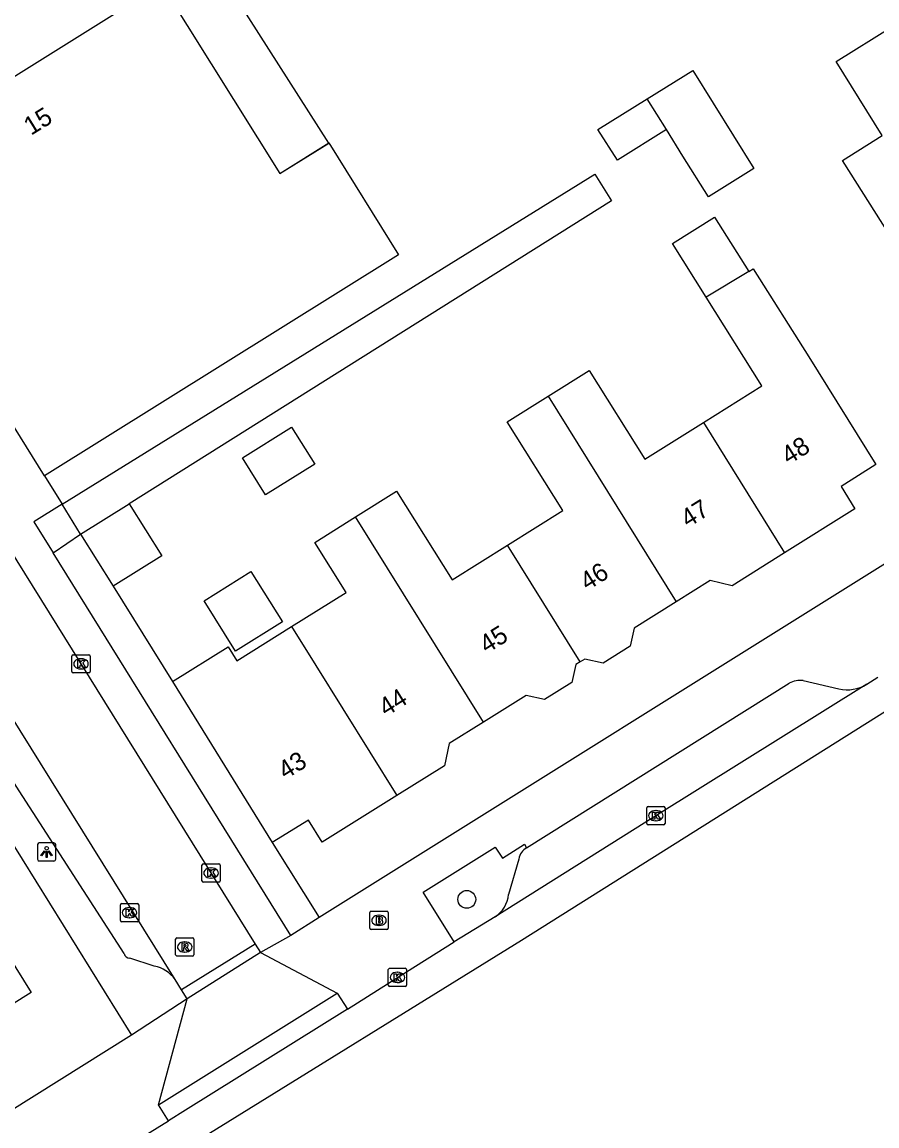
# Model space of a CAD drawing. Extents: x 159353 to 160616, y 385893 to 387321.
# Drawn here: x 159779.8 to 159826.8, y 385966.7 to 386027.3 of the extents above; entities that cross this region are included whole.
import ezdxf

# ---------------------------------------------------------------- set-up
doc = ezdxf.new("R2010")
doc.units = 0
for name, color, linetype in [('IMGEO_Boom', 7, 'Continuous'), ('IMGEO_Brandkraan', 7, 'Continuous'), ('IMGEO_Fietspad_open', 7, 'Continuous'), ('IMGEO_Groenvoorziening', 7, 'Continuous'), ('IMGEO_Kolk', 7, 'Continuous'), ('IMGEO_Lichtpunt', 7, 'Continuous'), ('IMGEO_Muur', 7, 'Continuous'), ('IMGEO_Pand', 7, 'Continuous'), ('IMGEO_Pand_nummerreeks', 7, 'Continuous'), ('IMGEO_Pand_overbouw', 7, 'Continuous'), ('IMGEO_Parkeervlak_open', 7, 'Continuous'), ('IMGEO_Rijbaan_lokaal_open', 7, 'Continuous'), ('IMGEO_Rijbaan_regionaal_gesloten', 7, 'Continuous'), ('IMGEO_Rioolput', 7, 'Continuous'), ('IMGEO_Voetpad_open', 7, 'Continuous')]:
    doc.layers.add(name, color=color, linetype=linetype)

msp = doc.modelspace()

# ---------------------------------------------------------------- linework, layer by layer
at = {"layer": 'IMGEO_Boom'}
msp.add_circle((159804.27, 385979.138), 0.489, dxfattribs=at)
at = {"layer": 'IMGEO_Brandkraan'}
for p, q in [((159798.949, 385977.559), (159798.949, 385978.411)), ((159799.024, 385978.485), (159799.876, 385978.485)), ((159799.437, 385978.265), (159799.462, 385978.265)), ((159799.95, 385978.411), (159799.95, 385977.559)), ((159799.876, 385977.485), (159799.024, 385977.485)), ((159799.46, 385977.705), (159799.435, 385977.705))]:
    msp.add_line(p, q, dxfattribs=at)
for points in [[(159798.949, 385977.559), (159798.949, 385978.411)], [(159799.024, 385978.485), (159799.876, 385978.485)], [(159799.297, 385978.185), (159799.297, 385977.785), (159799.51, 385977.785)], [(159799.528, 385978.185), (159799.297, 385978.185)], [(159799.476, 385978.104), (159799.422, 385978.104), (159799.422, 385978.028)], [(159799.422, 385978.028), (159799.475, 385978.028)], [(159799.484, 385977.952), (159799.422, 385977.952), (159799.422, 385977.871)], [(159799.95, 385978.411), (159799.95, 385977.559)], [(159799.876, 385977.485), (159799.024, 385977.485)], [(159799.422, 385977.871), (159799.484, 385977.871)]]:
    msp.add_lwpolyline(points, dxfattribs=at)
for centre, radius, start, end in [((159799.026, 385978.409), 0.0765, 91.55205, 178.44795), ((159799.026, 385978.409), 0.0765, 91.55205, 178.44795), ((159799.477, 385978.066), 0.0379, 267.82845, 90.93552), ((159799.485, 385977.911), 0.0404, 269.87594, 90.50774), ((159799.532, 385978.04), 0.145, 59.4692, 91.53667), ((159799.557, 385978.087), 0.0922, 285.51372, 58.15012), ((159799.562, 385977.895), 0.105, 301.31148, 78.98903), ((159799.874, 385978.409), 0.0765, 1.55205, 88.44795), ((159799.874, 385978.409), 0.0765, 1.55205, 88.44795), ((159799.026, 385977.561), 0.0765, 181.55205, 268.44795), ((159799.026, 385977.561), 0.0765, 181.55205, 268.44795), ((159799.516, 385978.036), 0.251, 268.66757, 293.53466), ((159799.874, 385977.561), 0.0765, 271.55205, 358.44795), ((159799.874, 385977.561), 0.0765, 271.55205, 358.44795)]:
    msp.add_arc(centre, radius, start, end, dxfattribs=at)
for centre, major_axis, ratio, start_param, end_param in [((159799.436, 385977.985), (-0.387, 0.002), 0.722429, 4.712389, 7.853982), ((159799.461, 385977.985), (-0.39, 0.002), 0.717154, 1.570796, 4.712389)]:
    msp.add_ellipse(centre, major_axis=major_axis, ratio=ratio, start_param=start_param, end_param=end_param, dxfattribs=at)
at = {"layer": 'IMGEO_Fietspad_open'}
for points in [[(159826.23, 385990.945), (159826.846, 385991.331)], [(159826.23, 385990.945), (159814.656, 385983.733), (159805.827, 385978.178)], [(159805.827, 385978.178), (159803.584, 385976.806)], [(159797.711, 385973.111), (159800.461, 385974.853), (159803.584, 385976.806)], [(159797.711, 385973.111), (159788.825, 385967.561), (159787.886, 385966.974)], [(159786.554, 385966.152), (159786.644, 385966.207), (159787.886, 385966.974)]]:
    msp.add_lwpolyline(points, dxfattribs=at)
at = {"layer": 'IMGEO_Groenvoorziening'}
for points in [[(159784.847, 385996.333), (159788.109, 385991.097)], [(159793.585, 385982.265), (159796.167, 385978.135)]]:
    msp.add_lwpolyline(points, dxfattribs=at)
at = {"layer": 'IMGEO_Kolk'}
for p, q in [((159782.584, 385991.645), (159782.584, 385992.497)), ((159782.659, 385992.571), (159783.511, 385992.571)), ((159783.585, 385992.497), (159783.585, 385991.645)), ((159783.072, 385992.351), (159783.097, 385992.351)), ((159783.511, 385991.571), (159782.659, 385991.571)), ((159783.095, 385991.791), (159783.07, 385991.791)), ((159814.154, 385983.308), (159814.154, 385984.16)), ((159814.229, 385984.234), (159815.081, 385984.234)), ((159814.642, 385984.014), (159814.667, 385984.014)), ((159815.155, 385984.16), (159815.155, 385983.308)), ((159814.665, 385983.454), (159814.64, 385983.454)), ((159815.081, 385983.234), (159814.229, 385983.234)), ((159789.725, 385980.16), (159789.725, 385981.012)), ((159789.8, 385981.086), (159790.652, 385981.086)), ((159790.726, 385981.012), (159790.726, 385980.16)), ((159790.213, 385980.866), (159790.238, 385980.866)), ((159790.652, 385980.086), (159789.8, 385980.086)), ((159790.236, 385980.306), (159790.211, 385980.306)), ((159785.25, 385977.984), (159785.25, 385978.836)), ((159785.325, 385978.91), (159786.177, 385978.91)), ((159785.738, 385978.69), (159785.763, 385978.69)), ((159786.251, 385978.836), (159786.251, 385977.984)), ((159785.761, 385978.13), (159785.736, 385978.13)), ((159786.177, 385977.91), (159785.325, 385977.91)), ((159799.959, 385974.428), (159799.959, 385975.28)), ((159800.034, 385975.354), (159800.886, 385975.354)), ((159800.447, 385975.134), (159800.472, 385975.134)), ((159800.96, 385975.28), (159800.96, 385974.428)), ((159800.886, 385974.354), (159800.034, 385974.354)), ((159800.47, 385974.574), (159800.445, 385974.574))]:
    msp.add_line(p, q, dxfattribs=at)
for points in [[(159782.584, 385991.645), (159782.584, 385992.497)], [(159782.659, 385992.571), (159783.511, 385992.571)], [(159783.585, 385992.497), (159783.585, 385991.645)], [(159782.905, 385992.271), (159783.028, 385992.271), (159783.028, 385992.12), (159783.158, 385992.271), (159783.322, 385992.271), (159783.176, 385992.12), (159783.329, 385991.871), (159783.177, 385991.871), (159783.092, 385992.035), (159783.028, 385991.968), (159783.028, 385991.871), (159782.905, 385991.871), (159782.905, 385992.271)], [(159783.511, 385991.571), (159782.659, 385991.571)], [(159814.154, 385983.308), (159814.154, 385984.16)], [(159814.229, 385984.234), (159815.081, 385984.234)], [(159815.155, 385984.16), (159815.155, 385983.308)], [(159814.475, 385983.934), (159814.598, 385983.934), (159814.598, 385983.783), (159814.728, 385983.934), (159814.892, 385983.934), (159814.746, 385983.783), (159814.899, 385983.534), (159814.747, 385983.534), (159814.662, 385983.698), (159814.598, 385983.631), (159814.598, 385983.534), (159814.475, 385983.534), (159814.475, 385983.934)], [(159815.081, 385983.234), (159814.229, 385983.234)], [(159789.725, 385980.16), (159789.725, 385981.012)], [(159789.8, 385981.086), (159790.652, 385981.086)], [(159790.726, 385981.012), (159790.726, 385980.16)], [(159790.046, 385980.786), (159790.169, 385980.786), (159790.169, 385980.635), (159790.299, 385980.786), (159790.463, 385980.786), (159790.317, 385980.635), (159790.47, 385980.386), (159790.318, 385980.386), (159790.233, 385980.55), (159790.169, 385980.483), (159790.169, 385980.386), (159790.046, 385980.386), (159790.046, 385980.786)], [(159790.652, 385980.086), (159789.8, 385980.086)], [(159785.25, 385977.984), (159785.25, 385978.836)], [(159785.325, 385978.91), (159786.177, 385978.91)], [(159785.571, 385978.61), (159785.694, 385978.61), (159785.694, 385978.459), (159785.824, 385978.61), (159785.988, 385978.61), (159785.842, 385978.459), (159785.995, 385978.21), (159785.843, 385978.21), (159785.758, 385978.374), (159785.694, 385978.307), (159785.694, 385978.21), (159785.571, 385978.21), (159785.571, 385978.61)], [(159786.251, 385978.836), (159786.251, 385977.984)], [(159786.177, 385977.91), (159785.325, 385977.91)], [(159799.959, 385974.428), (159799.959, 385975.28)], [(159800.034, 385975.354), (159800.886, 385975.354)], [(159800.28, 385975.054), (159800.403, 385975.054), (159800.403, 385974.903), (159800.533, 385975.054), (159800.697, 385975.054), (159800.551, 385974.903), (159800.704, 385974.654), (159800.552, 385974.654), (159800.467, 385974.818), (159800.403, 385974.751), (159800.403, 385974.654), (159800.28, 385974.654), (159800.28, 385975.054)], [(159800.96, 385975.28), (159800.96, 385974.428)], [(159800.886, 385974.354), (159800.034, 385974.354)]]:
    msp.add_lwpolyline(points, dxfattribs=at)
for centre, start, end in [((159782.661, 385992.495), 91.55205, 178.44795), ((159782.661, 385992.495), 91.55205, 178.44795), ((159783.509, 385992.495), 1.55205, 88.44795), ((159783.509, 385992.495), 1.55205, 88.44795), ((159782.661, 385991.647), 181.55205, 268.44795), ((159782.661, 385991.647), 181.55205, 268.44795), ((159783.509, 385991.647), 271.55205, 358.44795), ((159783.509, 385991.647), 271.55205, 358.44795), ((159814.231, 385984.158), 91.55205, 178.44795), ((159814.231, 385984.158), 91.55205, 178.44795), ((159815.079, 385984.158), 1.55205, 88.44795), ((159815.079, 385984.158), 1.55205, 88.44795), ((159814.231, 385983.31), 181.55205, 268.44795), ((159814.231, 385983.31), 181.55205, 268.44795), ((159815.079, 385983.31), 271.55205, 358.44795), ((159815.079, 385983.31), 271.55205, 358.44795), ((159789.802, 385981.01), 91.55205, 178.44795), ((159789.802, 385981.01), 91.55205, 178.44795), ((159790.65, 385981.01), 1.55205, 88.44795), ((159790.65, 385981.01), 1.55205, 88.44795), ((159789.802, 385980.162), 181.55205, 268.44795), ((159789.802, 385980.162), 181.55205, 268.44795), ((159790.65, 385980.162), 271.55205, 358.44795), ((159790.65, 385980.162), 271.55205, 358.44795), ((159785.327, 385978.834), 91.55205, 178.44795), ((159785.327, 385978.834), 91.55205, 178.44795), ((159786.175, 385978.834), 1.55205, 88.44795), ((159786.175, 385978.834), 1.55205, 88.44795), ((159785.327, 385977.986), 181.55205, 268.44795), ((159785.327, 385977.986), 181.55205, 268.44795), ((159786.175, 385977.986), 271.55205, 358.44795), ((159786.175, 385977.986), 271.55205, 358.44795), ((159800.036, 385975.278), 91.55205, 178.44795), ((159800.036, 385975.278), 91.55205, 178.44795), ((159800.884, 385975.278), 1.55205, 88.44795), ((159800.884, 385975.278), 1.55205, 88.44795), ((159800.036, 385974.43), 181.55205, 268.44795), ((159800.036, 385974.43), 181.55205, 268.44795), ((159800.884, 385974.43), 271.55205, 358.44795), ((159800.884, 385974.43), 271.55205, 358.44795)]:
    msp.add_arc(centre, 0.0765, start, end, dxfattribs=at)
for centre, major_axis, ratio, start_param, end_param in [((159783.071, 385992.071), (-0.387, 0.002), 0.722429, 4.712389, 7.853982), ((159783.096, 385992.071), (-0.39, 0.002), 0.717154, 1.570796, 4.712389), ((159814.641, 385983.734), (-0.387, 0.002), 0.722429, 4.712389, 7.853982), ((159814.666, 385983.734), (-0.39, 0.002), 0.717154, 1.570796, 4.712389), ((159790.212, 385980.586), (-0.387, 0.002), 0.722429, 4.712389, 7.853982), ((159790.237, 385980.586), (-0.39, 0.002), 0.717154, 1.570796, 4.712389), ((159785.737, 385978.41), (-0.387, 0.002), 0.722429, 4.712389, 7.853982), ((159785.762, 385978.41), (-0.39, 0.002), 0.717154, 1.570796, 4.712389), ((159800.446, 385974.854), (-0.387, 0.002), 0.722429, 4.712389, 7.853982), ((159800.471, 385974.854), (-0.39, 0.002), 0.717154, 1.570796, 4.712389)]:
    msp.add_ellipse(centre, major_axis=major_axis, ratio=ratio, start_param=start_param, end_param=end_param, dxfattribs=at)
at = {"layer": 'IMGEO_Lichtpunt'}
for p, q in [((159781.599, 385982.242), (159780.791, 385982.242)), ((159781.599, 385982.242), (159780.791, 385982.242)), ((159780.697, 385982.147), (159780.697, 385981.34)), ((159780.697, 385982.147), (159780.697, 385981.34)), ((159781.693, 385981.34), (159781.693, 385982.147)), ((159781.693, 385981.34), (159781.693, 385982.147)), ((159780.791, 385981.246), (159781.599, 385981.246)), ((159780.791, 385981.246), (159781.599, 385981.246))]:
    msp.add_line(p, q, dxfattribs=at)
for points in [[(159781.071, 385981.811), (159781.11, 385981.783), (159780.922, 385981.521), (159780.884, 385981.548), (159781.071, 385981.811)], [(159781.173, 385981.763), (159781.22, 385981.763), (159781.22, 385981.441), (159781.173, 385981.441), (159781.173, 385981.763)], [(159781.283, 385981.783), (159781.321, 385981.81), (159781.508, 385981.548), (159781.469, 385981.52), (159781.283, 385981.783)]]:
    msp.add_lwpolyline(points, dxfattribs=at)
msp.add_circle((159781.196, 385981.945), 0.0994, dxfattribs=at)
for centre, start, end in [((159780.791, 385982.147), 90, 180), ((159780.791, 385982.147), 90, 180), ((159781.599, 385982.147), 0, 90), ((159781.599, 385982.147), 0, 90), ((159780.791, 385981.34), 180, 270), ((159780.791, 385981.34), 180, 270), ((159781.599, 385981.34), 270, 0), ((159781.599, 385981.34), 270, 360)]:
    msp.add_arc(centre, 0.0946, start, end, dxfattribs=at)
at = {"layer": 'IMGEO_Muur'}
msp.add_lwpolyline([(159784.847, 385996.333), (159788.109, 385991.097)], dxfattribs=at)
at = {"layer": 'IMGEO_Pand'}
for points in [[(159860.819, 386032.682), (159829.198, 386012.912), (159824.894, 386019.704), (159827.088, 386021.068), (159824.557, 386025.141), (159827.618, 386027.043), (159828.216, 386026.081), (159832.89, 386028.986)], [(159770.784, 386018.94), (159787.845, 386029.593)], [(159787.845, 386029.593), (159788.029, 386029.306), (159787.689, 386029.088), (159794.008, 386018.98), (159796.689, 386020.663), (159800.515, 386014.52), (159781.076, 386002.383)], [(159814.173, 386023.092), (159816.676, 386024.65), (159820.038, 386019.266), (159817.535, 386017.705), (159816.137, 386019.945), (159815.231, 386021.396)], [(159815.231, 386021.396), (159812.537, 386019.717), (159811.462, 386021.404), (159814.173, 386023.092)], [(159815.231, 386021.396), (159814.173, 386023.092)], [(159781.076, 386002.383), (159770.784, 386018.94)], [(159817.423, 386012.206), (159815.574, 386015.154), (159817.876, 386016.598), (159819.752, 386013.607)], [(159819.752, 386013.607), (159819.997, 386013.754), (159823.055, 386008.918), (159826.74, 386003.004), (159824.824, 386001.801), (159825.588, 386000.58), (159821.719, 385998.161)], [(159819.752, 386013.607), (159817.423, 386012.206)], [(159817.26, 386005.317), (159820.478, 386007.335), (159817.423, 386012.206)], [(159808.741, 386006.762), (159810.985, 386008.169), (159814.039, 386003.297), (159817.26, 386005.317)], [(159806.504, 385998.584), (159809.544, 386000.49), (159806.494, 386005.353), (159808.741, 386006.762)], [(159808.741, 386006.762), (159815.775, 385995.473)], [(159817.26, 386005.317), (159821.719, 385998.161)], [(159795.918, 386003.03), (159793.22, 386001.35), (159791.953, 386003.384), (159794.648, 386005.068), (159795.918, 386003.03)], [(159798.162, 386000.14), (159800.406, 386001.547), (159803.461, 385996.676), (159806.504, 385998.584)], [(159783.057, 385999.185), (159785.725, 386000.86)], [(159785.725, 386000.86), (159787.515, 385998.007), (159784.847, 385996.333)], [(159794.649, 385994.113), (159797.637, 385995.987), (159795.916, 385998.731), (159798.162, 386000.14)], [(159805.188, 385988.864), (159798.162, 386000.14)], [(159783.057, 385999.185), (159784.847, 385996.333)], [(159810.497, 385992.174), (159806.504, 385998.584)], [(159821.719, 385998.161), (159818.835, 385996.357), (159817.633, 385996.637), (159815.775, 385995.473)], [(159794.151, 385994.382), (159791.573, 385992.766), (159789.841, 385995.528), (159792.418, 385997.145), (159794.151, 385994.382)], [(159815.775, 385995.473), (159813.465, 385994.025), (159813.245, 385993.04), (159811.757, 385992.111), (159810.747, 385992.332), (159810.497, 385992.174)], [(159788.109, 385991.097), (159791.159, 385993.01), (159791.648, 385992.231), (159794.649, 385994.113)], [(159794.649, 385994.113), (159795.977, 385991.982), (159800.428, 385984.839)], [(159810.497, 385992.174), (159810.262, 385992.024), (159810.042, 385991.036), (159808.536, 385990.104), (159807.536, 385990.327), (159805.188, 385988.864)], [(159788.109, 385991.097), (159793.585, 385982.265)], [(159770.888, 385989.171), (159776.867, 385979.596), (159780.345, 385974.026), (159778.323, 385972.772), (159779.132, 385971.473), (159775.166, 385969.005), (159774.974, 385968.886), (159774.466, 385969.701)], [(159805.188, 385988.864), (159803.3, 385987.688), (159803.052, 385986.476), (159800.428, 385984.839)], [(159800.428, 385984.839), (159796.328, 385982.28), (159795.571, 385983.493), (159793.585, 385982.265)]]:
    msp.add_lwpolyline(points, dxfattribs=at)
at = {"layer": 'IMGEO_Pand_overbouw'}
msp.add_lwpolyline([(159790.097, 386030.999), (159787.845, 386029.593), (159788.029, 386029.306), (159787.689, 386029.088), (159794.008, 386018.98), (159796.694, 386020.655)], close=True, dxfattribs=at)
at = {"layer": 'IMGEO_Parkeervlak_open'}
msp.add_lwpolyline([(159807.12, 385981.355), (159806.567, 385979.401)], dxfattribs=at)
for centre, radius, start, end in [((159808.017, 385981.194), 0.911, 120.75212, 169.80968), ((159804.911, 385979.568), 1.664, 303.38878, 354.25751)]:
    msp.add_arc(centre, radius, start, end, dxfattribs=at)
at = {"layer": 'IMGEO_Rijbaan_lokaal_open'}
for points in [[(159788.248, 385974.74), (159762.791, 386015.603)], [(159779.143, 385998.41), (159792.653, 385976.684)], [(159792.653, 385976.684), (159788.6, 385974.171)], [(159788.6, 385974.171), (159788.248, 385974.74)]]:
    msp.add_lwpolyline(points, dxfattribs=at)
at = {"layer": 'IMGEO_Rijbaan_regionaal_gesloten'}
msp.add_lwpolyline([(160004.347, 386101.103), (160002.357, 386099.871), (159999.724, 386098.31), (159991.642, 386093.359), (159989.333, 386091.543), (159985.375, 386088.326), (159946.201, 386063.73), (159920.298, 386047.584), (159890.661, 386028.937), (159846.766, 386001.708), (159807.266, 385976.872), (159789.753, 385966.056), (159732.868, 385930.223), (159726.624, 385926.948)], dxfattribs=at)
at = {"layer": 'IMGEO_Rioolput'}
for p, q in [((159788.279, 385976.101), (159788.279, 385976.953)), ((159788.354, 385977.027), (159789.206, 385977.027)), ((159788.767, 385976.807), (159788.792, 385976.807)), ((159789.28, 385976.953), (159789.28, 385976.101)), ((159788.79, 385976.247), (159788.765, 385976.247)), ((159789.206, 385976.027), (159788.354, 385976.027))]:
    msp.add_line(p, q, dxfattribs=at)
for points in [[(159788.279, 385976.101), (159788.279, 385976.953)], [(159788.354, 385977.027), (159789.206, 385977.027)], [(159789.28, 385976.953), (159789.28, 385976.101)], [(159788.868, 385976.725), (159788.616, 385976.727), (159788.616, 385976.327)], [(159788.616, 385976.327), (159788.74, 385976.327), (159788.74, 385976.489), (159788.751, 385976.489)], [(159788.794, 385976.646), (159788.74, 385976.646), (159788.74, 385976.565)], [(159788.74, 385976.565), (159788.792, 385976.565)], [(159788.798, 385976.46), (159788.869, 385976.327), (159789.009, 385976.327), (159788.944, 385976.453)], [(159789.206, 385976.027), (159788.354, 385976.027)]]:
    msp.add_lwpolyline(points, dxfattribs=at)
for centre, radius, start, end in [((159788.356, 385976.951), 0.0765, 91.55205, 178.44795), ((159788.356, 385976.951), 0.0765, 91.55205, 178.44795), ((159789.204, 385976.951), 0.0765, 1.55205, 88.44795), ((159789.204, 385976.951), 0.0765, 1.55205, 88.44795), ((159788.75, 385976.436), 0.0533, 26.02933, 88.69889), ((159788.776, 385976.754), 0.19, 274.7715, 282.96867), ((159788.8, 385976.55), 0.0964, 77.00612, 93.18647), ((159788.814, 385976.607), 0.0378, 276.66336, 79.67722), ((159788.867, 385976.615), 0.109, 350.36119, 89.41601), ((159788.865, 385976.615), 0.112, 277.58423, 350.98172), ((159788.849, 385976.4), 0.108, 29.51342, 73.79051), ((159788.356, 385976.103), 0.0765, 181.55205, 268.44795), ((159788.356, 385976.103), 0.0765, 181.55205, 268.44795), ((159789.204, 385976.103), 0.0765, 271.55205, 358.44795), ((159789.204, 385976.103), 0.0765, 271.55205, 358.44795)]:
    msp.add_arc(centre, radius, start, end, dxfattribs=at)
for centre, major_axis, ratio, start_param, end_param in [((159788.766, 385976.527), (-0.387, 0.002), 0.722429, 4.712389, 7.853982), ((159788.791, 385976.527), (-0.39, 0.002), 0.717154, 1.570796, 4.712389)]:
    msp.add_ellipse(centre, major_axis=major_axis, ratio=ratio, start_param=start_param, end_param=end_param, dxfattribs=at)
at = {"layer": 'IMGEO_Voetpad_open'}
for points in [[(159908.114, 386048.124), (159873.502, 386026.485), (159829.32, 385998.863), (159796.167, 385978.135)], [(159782.041, 386000.826), (159811.303, 386018.953), (159812.211, 386017.488), (159785.725, 386000.86)], [(159781.076, 386002.383), (159782.041, 386000.826)], [(159782.041, 386000.826), (159780.497, 385999.87), (159781.555, 385998.167)], [(159783.057, 385999.185), (159782.041, 386000.826)], [(159781.555, 385998.167), (159783.057, 385999.185)], [(159794.607, 385977.16), (159781.555, 385998.167)], [(159785.45, 385976.166), (159779.531, 385985.355), (159775.658, 385991.589)], [(159773.833, 385991.005), (159785.861, 385971.689)], [(159807.551, 385981.977), (159821.981, 385991.005)], [(159822.75, 385991.153), (159824.707, 385990.694)], [(159803.584, 385976.806), (159801.872, 385979.534), (159805.819, 385982.005), (159806.226, 385981.402), (159807.431, 385982.161), (159807.551, 385981.977)], [(159796.167, 385978.135), (159794.607, 385977.16)], [(159794.607, 385977.16), (159792.94, 385976.214)], [(159792.94, 385976.214), (159788.912, 385973.68)], [(159792.653, 385976.684), (159792.94, 385976.214)], [(159792.94, 385976.214), (159797.16, 385973.993)], [(159787.108, 385975.466), (159785.772, 385975.904)], [(159787.335, 385967.856), (159797.16, 385973.993)], [(159788.912, 385973.68), (159788.6, 385974.171)], [(159797.16, 385973.993), (159797.711, 385973.111)], [(159788.912, 385973.68), (159785.861, 385971.689)], [(159787.335, 385967.856), (159788.912, 385973.68)], [(159785.861, 385971.689), (159767.196, 385960.007)], [(159787.886, 385966.974), (159787.335, 385967.856)]]:
    msp.add_lwpolyline(points, dxfattribs=at)
for centre, radius, start, end in [((159822.589, 385989.916), 1.247, 82.5971, 119.19054), ((159825.159, 385992.698), 2.054, 257.28846, 301.4287), ((159785.789, 385976.253), 0.35, 194.4627, 267.26924), ((159786.814, 385973.747), 1.744, 34.71692, 80.30168)]:
    msp.add_arc(centre, radius, start, end, dxfattribs=at)

# ---------------------------------------------------------------- texts
at = {"layer": 'IMGEO_Pand_nummerreeks'}
for s, rotation, p in [('15', 31.73262, (159780.338, 386021.055)), ('48', 32.02834, (159821.944, 386002.976)), ('47', 32.02601, (159816.415, 385999.519)), ('46', 32.02601, (159810.889, 385996.062)), ('45', 32.02601, (159805.364, 385992.606)), ('44', 32.02834, (159799.838, 385989.149)), ('43', 32.02834, (159794.312, 385985.693))]:
    msp.add_text(s, height=1, rotation=rotation, dxfattribs=at).set_placement(p)

doc.saveas('drawing.dxf')
